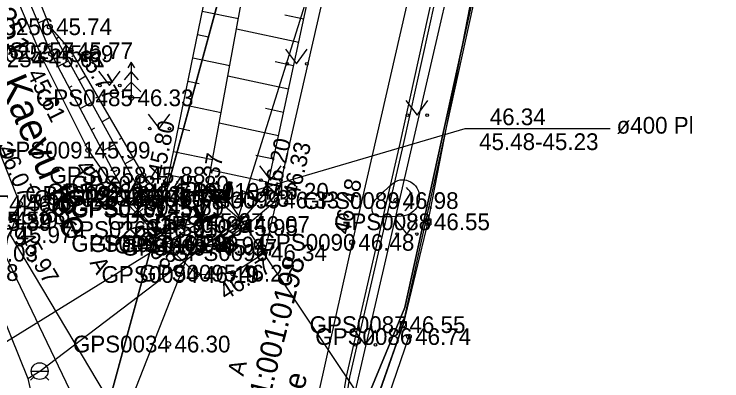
# Model space of a CAD drawing. Extents: x 551623 to 559850, y 6561220 to 6567135.
# Drawn here: x 557169.09 to 557198.7, y 6565381.94 to 6565397.31 of the extents above; entities that cross this region are included whole.
import ezdxf

# ---------------------------------------------------------------- set-up
doc = ezdxf.new("R2010")
doc.units = 0
for name, color, linetype in [('AED', 7, 'Continuous'), ('HALJASTUS', 7, 'Continuous'), ('KORGUS-EH2000', 7, 'Continuous'), ('MOOTKORG-EH2000', 7, 'Continuous'), ('MOOTMPUNKT', 7, 'Continuous'), ('MOOTNR', 7, 'Continuous'), ('MOOTPIIR', 7, 'Continuous'), ('MPKAABEL', 7, 'Continuous'), ('PIIR', 7, 'Continuous'), ('PUU', 7, 'Continuous'), ('RELJEEF', 7, 'Continuous'), ('TEE', 7, 'Continuous'), ('TRUUP', 7, 'Continuous'), ('VKAEV', 7, 'Continuous'), ('VTRASS', 7, 'Continuous')]:
    doc.layers.add(name, color=color, linetype=linetype)

msp = doc.modelspace()

# ---------------------------------------------------------------- linework, layer by layer
at = {"layer": 'AED'}
for p, q in [((557186.269, 6565388.733), (557186.269, 6565388.483)), ((557186.269, 6565388.733), (557186.519, 6565388.733)), ((557186.519, 6565388.733), (557186.519, 6565388.483)), ((557186.394, 6565388.608), (557185.371, 6565384.3)), ((557186.269, 6565388.483), (557186.519, 6565388.483)), ((557185.371, 6565384.3), (557182.939, 6565377.409)), ((557185.246, 6565384.425), (557185.246, 6565384.175)), ((557185.246, 6565384.425), (557185.496, 6565384.425)), ((557185.496, 6565384.425), (557185.496, 6565384.175)), ((557185.246, 6565384.175), (557185.496, 6565384.175))]:
    msp.add_line(p, q, dxfattribs=at)
msp.add_lwpolyline([(557197.062, 6565435.435), (557196.145, 6565435.657), (557193.326, 6565422.36), (557189.515, 6565404.641), (557186.394, 6565388.608)], dxfattribs=at)
at = {"layer": 'HALJASTUS'}
for p, q in [((557180.446, 6565395.836), (557180.909, 6565395.229)), ((557180.909, 6565395.229), (557181.355, 6565395.836)), ((557172.614, 6565394.922), (557173.078, 6565394.315)), ((557173.078, 6565394.315), (557173.523, 6565394.922)), ((557185.484, 6565393.684), (557185.948, 6565393.077)), ((557185.948, 6565393.077), (557186.393, 6565393.684)), ((557174.7, 6565393.118), (557175.163, 6565392.511)), ((557175.163, 6565392.511), (557175.609, 6565393.118)), ((557179.355, 6565390.956), (557179.818, 6565390.35)), ((557179.818, 6565390.35), (557180.264, 6565390.956)), ((557185.053, 6565388.703), (557185.516, 6565388.096)), ((557185.516, 6565388.096), (557185.962, 6565388.703)), ((557183.314, 6565384.063), (557183.778, 6565383.456)), ((557183.778, 6565383.456), (557184.223, 6565384.063)), ((557185.608, 6565383.8), (557184.734, 6565381.281))]:
    msp.add_line(p, q, dxfattribs=at)
for centre in [(557180.508, 6565395.229), (557181.337, 6565395.229), (557172.677, 6565394.315), (557173.506, 6565394.315), (557185.547, 6565393.077), (557186.375, 6565393.077), (557174.762, 6565392.511), (557175.591, 6565392.511), (557179.417, 6565390.35), (557180.246, 6565390.35), (557185.115, 6565388.096), (557185.944, 6565388.096), (557183.377, 6565383.456), (557184.205, 6565383.456)]:
    msp.add_circle(centre, 0.055, dxfattribs=at)
at = {"layer": 'KORGUS-EH2000'}
for centre in [(557171.459, 6565395.774), (557170.276, 6565395.431), (557173.99, 6565393.802), (557172.192, 6565391.611), (557175.471, 6565390.18), (557173.466, 6565389.755), (557174.376, 6565389.864), (557179.653, 6565389.884), (557180.086, 6565389.52), (557169.329, 6565389.362), (557176.919, 6565388.617), (557186.394, 6565388.608), (557175.4, 6565387.705), (557183.232, 6565387.747), (557178.242, 6565386.456), (557185.371, 6565384.3)]:
    msp.add_circle(centre, 0.1, dxfattribs=at)
at = {"layer": 'MOOTMPUNKT'}
for centre in [(557170.583, 6565396.78), (557170.639, 6565395.65), (557171.459, 6565395.774), (557170.276, 6565395.431), (557173.99, 6565393.802), (557172.192, 6565391.611), (557174.487, 6565390.562), (557175.471, 6565390.18), (557173.466, 6565389.755), (557174.376, 6565389.864), (557179.653, 6565389.884), (557173.834, 6565389.585), (557175.257, 6565389.628), (557178.007, 6565389.588), (557180.086, 6565389.52), (557185.083, 6565389.496), (557169.329, 6565389.362), (557175.242, 6565389.137), (557175.272, 6565389.217), (557176.919, 6565388.617), (557186.394, 6565388.608), (557174.998, 6565388.284), (557178.36, 6565388.371), (557178.863, 6565388.496), (557175.4, 6565387.705), (557175.872, 6565387.689), (557183.232, 6565387.747), (557177.049, 6565387.635), (557177.494, 6565387.54), (557179.574, 6565387.317), (557176.732, 6565386.4), (557178.242, 6565386.456), (557185.371, 6565384.3), (557185.608, 6565383.8), (557175.536, 6565383.487)]:
    msp.add_circle(centre, 0.1, dxfattribs=at)
at = {"layer": 'MOOTPIIR'}
msp.add_lwpolyline([(557182.939, 6565377.409), (557185.371, 6565384.3), (557196.622, 6565435.542), (557197.292, 6565437.27), (557198.002, 6565441.967), (557199.3, 6565446.986), (557201.52, 6565456.684), (557205.185, 6565472.436), (557206.987, 6565480.387), (557208.776, 6565484.472), (557209.147, 6565489.358), (557209.384, 6565490.759), (557213.167, 6565507.851), (557216.043, 6565507.251)], dxfattribs=at)
at = {"layer": 'MPKAABEL'}
for points in [[(557170.286, 6565353.987), (557170.895, 6565354.278), (557171.7, 6565358.262), (557172.88, 6565364.131), (557174.587, 6565372.842), (557175.416, 6565373.96), (557181.804, 6565378.489), (557182.661, 6565380.047), (557182.992, 6565382.134), (557185.238, 6565391.885), (557192.385, 6565424.324), (557195.214, 6565436.126), (557196.988, 6565443.405), (557197.882, 6565445.259), (557200.334, 6565457.197), (557200.884, 6565457.447)], [(557167.475, 6565305.366), (557175.635, 6565345.62), (557181.795, 6565374.716), (557188.792, 6565405.005), (557195.571, 6565435.345), (557197.823, 6565445.423), (557198.3, 6565445.28)], [(557182.806, 6565379.998), (557183.139, 6565382.106), (557185.384, 6565391.852), (557192.531, 6565424.29), (557195.36, 6565436.091), (557197.13, 6565443.354), (557197.845, 6565444.836), (557198.247, 6565444.937)]]:
    msp.add_lwpolyline(points, dxfattribs=at)
at = {"layer": 'PIIR'}
for points in [[(557169.97, 6565369.7), (557178.6, 6565401.44), (557191.37, 6565459.67), (557200.72, 6565502.33), (557207.99, 6565535.49), (557196.11, 6565551.01), (557181.52, 6565590.04), (557157.5, 6565654.27), (557143.03, 6565692.36), (557127.82, 6565722.36), (557090.07, 6565796.84), (557098.32, 6565822.27), (557112.7, 6565823.81), (557104.44, 6565797.12), (557104.79, 6565790.25), (557125.5, 6565749.51), (557153.03, 6565695.14), (557165.18, 6565662.77), (557205.13, 6565556), (557206.12, 6565554.71), (557210.7, 6565548.72), (557217.51, 6565539.84)], [(557224.65, 6565513.73), (557212.93, 6565510.39), (557198.56, 6565444.83), (557185.44, 6565385.02), (557181.84, 6565376.33)], [(557086.02, 6565487.88), (557133.47, 6565450.53), (557145.33, 6565440.92), (557155.41, 6565430.98), (557162.63, 6565421.27), (557167.88, 6565412.66), (557172.3, 6565401.51), (557178.6, 6565401.44), (557169.97, 6565369.7), (557164.21, 6565393.33), (557161.2, 6565402.1), (557158.24, 6565407.74), (557153.99, 6565415.85), (557147.7, 6565424.25), (557138.51, 6565433.32), (557128.11, 6565441.77), (557080.53, 6565479.22)]]:
    msp.add_lwpolyline(points, dxfattribs=at)
msp.add_lwpolyline([(557198.56, 6565444.83), (557268.92, 6565429.26), (557260.08, 6565388.65), (557181.84, 6565376.33), (557185.44, 6565385.02)], close=True, dxfattribs=at)
at = {"layer": 'PUU'}
for p, q in [((557173.99, 6565395.302), (557173.84, 6565395.052)), ((557174.14, 6565395.052), (557173.99, 6565395.302)), ((557173.99, 6565395.302), (557173.99, 6565393.802)), ((557173.99, 6565394.902), (557173.69, 6565394.552)), ((557174.29, 6565394.552), (557173.99, 6565394.902)), ((557173.99, 6565394.452), (557173.59, 6565394.052)), ((557174.39, 6565394.052), (557173.99, 6565394.452)), ((557174.35, 6565393.802), (557173.99, 6565393.802))]:
    msp.add_line(p, q, dxfattribs=at)
at = {"layer": 'RELJEEF'}
for p, q in [((557176.962, 6565397.436), (557178.472, 6565397.126)), ((557181.205, 6565397.1), (557180.415, 6565397.269)), ((557170.096, 6565396.94), (557170.459, 6565397.093)), ((557180.995, 6565396.122), (557178.391, 6565396.682)), ((557170.959, 6565396.348), (557170.865, 6565396.266)), ((557176.761, 6565396.457), (557177.22, 6565396.362)), ((557170.484, 6565396.018), (557170.61, 6565396.071)), ((557171.579, 6565395.568), (557171.504, 6565395.524)), ((557176.559, 6565395.477), (557178.113, 6565395.158)), ((557170.919, 6565395.119), (557171.365, 6565395.354)), ((557180.785, 6565395.144), (557180.013, 6565395.31)), ((557172.082, 6565394.703), (557171.809, 6565394.544)), ((557180.574, 6565394.167), (557178.032, 6565394.713)), ((557171.385, 6565394.234), (557171.523, 6565394.307)), ((557176.358, 6565394.498), (557176.831, 6565394.4)), ((557172.584, 6565393.838), (557172.496, 6565393.787)), ((557171.851, 6565393.349), (557172.327, 6565393.6)), ((557176.157, 6565393.518), (557177.754, 6565393.19)), ((557180.364, 6565393.189), (557179.61, 6565393.351)), ((557173.086, 6565392.973), (557172.771, 6565392.79)), ((557172.317, 6565392.464), (557172.464, 6565392.542)), ((557175.956, 6565392.538), (557176.441, 6565392.439)), ((557180.154, 6565392.211), (557177.672, 6565392.745)), ((557173.589, 6565392.109), (557173.488, 6565392.05)), ((557172.783, 6565391.58), (557173.289, 6565391.846)), ((557175.754, 6565391.559), (557177.394, 6565391.222)), ((557179.944, 6565391.234), (557179.208, 6565391.392)), ((557174.091, 6565391.244), (557173.733, 6565391.036)), ((557173.249, 6565390.695), (557173.405, 6565390.777)), ((557179.733, 6565390.256), (557177.313, 6565390.776)), ((557175.553, 6565390.579), (557176.052, 6565390.477)), ((557174.621, 6565390.399), (557174.51, 6565390.307)), ((557173.715, 6565389.81), (557174.251, 6565390.092)), ((557178.601, 6565388.653), (557177.152, 6565389.892)), ((557179.251, 6565389.413), (557178.683, 6565389.898)), ((557175.257, 6565389.628), (557174.955, 6565389.378)), ((557175.257, 6565389.628), (557176.982, 6565388.961)), ((557174.331, 6565389.029), (557174.482, 6565389.164)), ((557175.089, 6565388.222), (557176.919, 6565388.617)), ((557176.924, 6565387.641), (557176.919, 6565388.617)), ((557177.812, 6565388.063), (557177.587, 6565388.464))]:
    msp.add_line(p, q, dxfattribs=at)
for points in [[(557175.242, 6565389.137), (557174.376, 6565389.864), (557170.583, 6565396.78), (557166.511, 6565407.059), (557161.336, 6565418.241), (557160.725, 6565419.178), (557154.99, 6565427.875), (557150.621, 6565433.211), (557143.16, 6565440.757), (557136.092, 6565446.457), (557133.064, 6565447.94), (557126.752, 6565452.556), (557125.152, 6565453.418)], [(557125.152, 6565453.418), (557125.947, 6565452.118), (557132.596, 6565447.038), (557142.519, 6565439.967), (557149.918, 6565432.725), (557154.282, 6565427.204), (557160.195, 6565418.687), (557165.985, 6565406.698), (557170.639, 6565395.65), (557173.834, 6565389.585), (557174.998, 6565388.284), (557175.872, 6565387.689), (557177.049, 6565387.635), (557178.36, 6565388.371), (557179.653, 6565389.884), (557183.254, 6565406.627), (557187.079, 6565423.683), (557189.824, 6565436.727), (557192.268, 6565448.585), (557190.487, 6565450.1)], [(557170.583, 6565396.78), (557171.459, 6565395.774), (557174.487, 6565390.562), (557175.257, 6565389.628), (557175.471, 6565390.18), (557178.739, 6565406.086), (557183.249, 6565425.243), (557186.054, 6565437.844), (557188.556, 6565447.112), (557188.227, 6565450.218), (557190.487, 6565450.1)], [(557176.919, 6565388.617), (557180.049, 6565405.771), (557184.627, 6565425.082), (557187.425, 6565437.362), (557190.179, 6565449.092)], [(557184.058, 6565389.211), (557184.077, 6565389.285), (557184.098, 6565389.351), (557184.121, 6565389.404), (557184.151, 6565389.461), (557184.202, 6565389.532), (557184.264, 6565389.595), (557184.35, 6565389.672), (557184.487, 6565389.797), (557184.577, 6565389.887), (557184.705, 6565390.018), (557184.778, 6565390.09), (557184.875, 6565390.174), (557184.95, 6565390.228), (557185.038, 6565390.282), (557185.147, 6565390.333), (557185.236, 6565390.36), (557185.332, 6565390.371), (557185.416, 6565390.367), (557185.502, 6565390.351), (557185.579, 6565390.327), (557185.679, 6565390.28), (557185.741, 6565390.241), (557185.823, 6565390.173), (557185.879, 6565390.112), (557185.937, 6565390.03), (557185.97, 6565389.968), (557186.002, 6565389.887), (557186.025, 6565389.803), (557186.037, 6565389.722), (557186.042, 6565389.637), (557186.039, 6565389.546), (557186.025, 6565389.45), (557186, 6565389.361), (557185.961, 6565389.266), (557185.919, 6565389.192), (557185.865, 6565389.119), (557185.806, 6565389.055), (557185.75, 6565389.006), (557185.677, 6565388.957), (557185.591, 6565388.913), (557185.517, 6565388.886), (557185.415, 6565388.86), (557185.279, 6565388.84), (557185.122, 6565388.826), (557184.824, 6565388.812), (557184.562, 6565388.811), (557184.406, 6565388.817), (557184.311, 6565388.831), (557184.237, 6565388.853), (557184.178, 6565388.885), (557184.131, 6565388.93), (557184.098, 6565388.987), (557184.075, 6565389.064), (557184.063, 6565389.138), (557184.058, 6565389.211)], [(557185.443, 6565389.081), (557185.486, 6565389.126), (557185.554, 6565389.199), (557185.622, 6565389.272), (557185.69, 6565389.346), (557185.746, 6565389.428), (557185.771, 6565389.524), (557185.771, 6565389.624), (557185.75, 6565389.722), (557185.708, 6565389.812), (557185.645, 6565389.89), (557185.579, 6565389.965), (557185.513, 6565390.04)]]:
    msp.add_lwpolyline(points, dxfattribs=at)
at = {"layer": 'TEE'}
for points in [[(557208.776, 6565484.472), (557206.665, 6565484.547), (557205.712, 6565483.56), (557204.677, 6565482.071), (557202.527, 6565472.915), (557199.087, 6565458.366), (557199.419, 6565457.845), (557199.038, 6565454.552), (557198.471, 6565454.09), (557196.64, 6565446.305), (557194.679, 6565437.031), (557194.134, 6565435.611), (557191.019, 6565422.777), (557187.26, 6565405.331), (557183.232, 6565387.747), (557180.476, 6565375.389)], [(557096.654, 6565474.678), (557112.059, 6565462.242), (557122.321, 6565454.405), (557132.372, 6565446.642), (557141.846, 6565439.442), (557149.584, 6565432.342), (557154.088, 6565426.972), (557159.866, 6565418.534), (557165.551, 6565406.519), (557170.276, 6565395.431), (557172.192, 6565391.611), (557173.466, 6565389.755), (557175.4, 6565387.705), (557176.732, 6565386.4), (557178.242, 6565386.456), (557179.574, 6565387.317), (557180.086, 6565389.52), (557183.949, 6565406.402), (557187.711, 6565423.596), (557190.608, 6565436.491), (557193.198, 6565447.833), (557192.45, 6565448.786)], [(557144.791, 6565429.513), (557145.16, 6565429.837), (557145.495, 6565430.605), (557146.525, 6565430.909), (557151.594, 6565425.189), (557157.06, 6565417.237), (557161.835, 6565408.091), (557162.808, 6565405.636), (557164.43, 6565401.783), (557169.329, 6565389.362), (557168.924, 6565388.067), (557173.251, 6565380.787)], [(557180.086, 6565389.52), (557178.863, 6565388.496), (557177.494, 6565387.54), (557175.4, 6565387.705)]]:
    msp.add_lwpolyline(points, dxfattribs=at)
at = {"layer": 'TRUUP'}
for p, q in [((557177.952, 6565389.672), (557178.076, 6565390.295)), ((557178.007, 6565389.588), (557178.146, 6565390.281)), ((557178.042, 6565390.125), (557178.167, 6565390.027)), ((557178.047, 6565390.153), (557178.173, 6565390.054)), ((557178.053, 6565390.18), (557178.178, 6565390.082)), ((557178.058, 6565390.207), (557178.184, 6565390.109)), ((557178.063, 6565389.504), (557178.215, 6565390.267)), ((557178.064, 6565390.235), (557178.189, 6565390.137)), ((557178.069, 6565390.262), (557178.195, 6565390.164)), ((557178.075, 6565390.29), (557178.2, 6565390.192)), ((557178.076, 6565390.295), (557178.215, 6565390.267)), ((557178.119, 6565390.287), (557178.206, 6565390.219)), ((557178.174, 6565390.276), (557178.211, 6565390.247)), ((557177.987, 6565389.851), (557178.113, 6565389.752)), ((557177.993, 6565389.878), (557178.118, 6565389.78)), ((557177.998, 6565389.905), (557178.124, 6565389.807)), ((557178.004, 6565389.933), (557178.129, 6565389.835)), ((557178.009, 6565389.96), (557178.135, 6565389.862)), ((557178.015, 6565389.988), (557178.14, 6565389.89)), ((557178.02, 6565390.015), (557178.146, 6565389.917)), ((557178.025, 6565390.043), (557178.151, 6565389.945)), ((557178.031, 6565390.07), (557178.157, 6565389.972)), ((557178.036, 6565390.098), (557178.162, 6565389.999)), ((557177.328, 6565389.796), (557177.3, 6565389.656)), ((557177.3, 6565389.656), (557178.063, 6565389.504)), ((557177.306, 6565389.685), (557177.357, 6565389.645)), ((557177.311, 6565389.713), (557177.412, 6565389.634)), ((557177.314, 6565389.726), (557178.007, 6565389.588)), ((557177.317, 6565389.74), (557177.466, 6565389.623)), ((557177.322, 6565389.767), (557177.521, 6565389.612)), ((557177.328, 6565389.796), (557177.952, 6565389.672)), ((557177.328, 6565389.795), (557177.575, 6565389.601)), ((557177.38, 6565389.785), (557177.63, 6565389.591)), ((557177.435, 6565389.775), (557177.684, 6565389.58)), ((557177.489, 6565389.764), (557177.739, 6565389.569)), ((557177.544, 6565389.753), (557177.793, 6565389.558)), ((557177.598, 6565389.742), (557177.848, 6565389.547)), ((557177.653, 6565389.731), (557177.902, 6565389.536)), ((557177.707, 6565389.72), (557177.957, 6565389.525)), ((557177.762, 6565389.709), (557178.011, 6565389.515)), ((557177.816, 6565389.699), (557178.064, 6565389.505)), ((557177.871, 6565389.688), (557178.069, 6565389.533)), ((557177.925, 6565389.677), (557178.074, 6565389.56)), ((557177.954, 6565389.686), (557178.08, 6565389.588)), ((557177.96, 6565389.713), (557178.085, 6565389.615)), ((557177.965, 6565389.741), (557178.091, 6565389.643)), ((557177.971, 6565389.768), (557178.096, 6565389.67)), ((557177.976, 6565389.796), (557178.102, 6565389.697)), ((557177.982, 6565389.823), (557178.107, 6565389.725)), ((557184.186, 6565380.335), (557178.007, 6565389.588)), ((557176.702, 6565389.293), (557176.571, 6565389.236)), ((557176.571, 6565389.236), (557176.882, 6565388.523)), ((557176.598, 6565389.248), (557176.595, 6565389.183)), ((557176.624, 6565389.259), (557176.617, 6565389.132)), ((557176.637, 6565389.265), (557176.919, 6565388.617)), ((557176.65, 6565389.271), (557176.639, 6565389.081)), ((557176.675, 6565389.282), (557176.661, 6565389.03)), ((557176.701, 6565389.293), (557176.683, 6565388.979)), ((557176.702, 6565389.293), (557176.956, 6565388.71)), ((557176.723, 6565389.244), (557176.706, 6565388.928)), ((557176.745, 6565389.193), (557176.728, 6565388.877)), ((557176.768, 6565389.142), (557176.75, 6565388.826)), ((557176.79, 6565389.091), (557176.772, 6565388.776)), ((557176.812, 6565389.04), (557176.794, 6565388.725)), ((557176.834, 6565388.99), (557176.817, 6565388.674)), ((557176.856, 6565388.939), (557176.839, 6565388.623)), ((557176.956, 6565388.71), (557177.539, 6565388.964)), ((557177.482, 6565388.94), (557177.474, 6565388.78)), ((557177.508, 6565388.951), (557177.499, 6565388.792)), ((557177.534, 6565388.962), (557177.525, 6565388.803)), ((557177.539, 6565388.964), (557177.596, 6565388.834)), ((557176.879, 6565388.888), (557176.861, 6565388.572)), ((557176.882, 6565388.523), (557177.596, 6565388.834)), ((557176.901, 6565388.837), (557176.883, 6565388.523)), ((557176.923, 6565388.786), (557176.909, 6565388.535)), ((557176.919, 6565388.617), (557177.567, 6565388.899)), ((557176.945, 6565388.735), (557176.935, 6565388.546)), ((557176.969, 6565388.716), (557176.96, 6565388.557)), ((557176.995, 6565388.727), (557176.986, 6565388.568)), ((557177.02, 6565388.738), (557177.012, 6565388.579)), ((557177.046, 6565388.75), (557177.037, 6565388.59)), ((557177.072, 6565388.761), (557177.063, 6565388.602)), ((557177.097, 6565388.772), (557177.089, 6565388.613)), ((557177.123, 6565388.783), (557177.114, 6565388.624)), ((557177.149, 6565388.794), (557177.14, 6565388.635)), ((557177.174, 6565388.805), (557177.166, 6565388.646)), ((557177.2, 6565388.817), (557177.191, 6565388.658)), ((557177.226, 6565388.828), (557177.217, 6565388.669)), ((557177.251, 6565388.839), (557177.243, 6565388.68)), ((557177.277, 6565388.85), (557177.268, 6565388.691)), ((557177.303, 6565388.861), (557177.294, 6565388.702)), ((557177.328, 6565388.873), (557177.32, 6565388.713)), ((557177.354, 6565388.884), (557177.345, 6565388.725)), ((557177.38, 6565388.895), (557177.371, 6565388.736)), ((557177.405, 6565388.906), (557177.397, 6565388.747)), ((557177.431, 6565388.917), (557177.422, 6565388.758)), ((557177.457, 6565388.928), (557177.448, 6565388.769)), ((557177.557, 6565388.923), (557177.551, 6565388.814)), ((557177.579, 6565388.872), (557177.576, 6565388.825)), ((557168.048, 6565388.579), (557172.382, 6565379.544)), ((557176.919, 6565388.617), (557172.482, 6565377.334))]:
    msp.add_line(p, q, dxfattribs=at)
for points in [[(557178.007, 6565389.588), (557187.968, 6565392.511), (557194.026, 6565392.511)], [(557176.919, 6565388.617), (557167.982, 6565383.106), (557161.925, 6565383.106)]]:
    msp.add_lwpolyline(points, dxfattribs=at)
at = {"layer": 'VKAEV'}
for p, q in [((557169.807, 6565382.354), (557170.507, 6565382.354)), ((557169.91, 6565382.107), (557169.77, 6565381.967)), ((557170.405, 6565382.107), (557170.544, 6565381.967))]:
    msp.add_line(p, q, dxfattribs=at)
msp.add_circle((557170.157, 6565382.354), 0.35, dxfattribs=at)
at = {"layer": 'VTRASS'}
for points in [[(557169.662, 6565382.045), (557170.157, 6565382.354), (557178.422, 6565388.635), (557184.402, 6565407.765), (557185.972, 6565416.665), (557193.492, 6565448.485), (557199.092, 6565472.995), (557202.902, 6565491.375), (557210.651, 6565528.393), (557211.782, 6565529.485)], [(557074.832, 6565487.185), (557086.837, 6565478.124), (557098.322, 6565467.615), (557113.182, 6565455.735), (557132.832, 6565440.255), (557143.572, 6565430.685), (557150.882, 6565422.295), (557154.292, 6565417.165), (557161.032, 6565403.465), (557169.662, 6565382.045), (557172.292, 6565370.285), (557172.182, 6565358.175), (557171.032, 6565351.615), (557169.532, 6565344.075), (557162.002, 6565307.055), (557155.322, 6565276.245), (557152.172, 6565261.595), (557151.382, 6565257.755)]]:
    msp.add_lwpolyline(points, dxfattribs=at)

# ---------------------------------------------------------------- texts
at = {"layer": 'KORGUS-EH2000'}
for s, rotation, p in [(' 45.77', 300.1539, (557171.611, 6565395.862)), (' 45.61', 296.637, (557169.494, 6565395.039)), (' 45.80', 78.3904, (557175.3, 6565390.216)), (' 46.20', 77.8634, (557180.134, 6565389.479)), (' 46.33', 77.1111, (557180.939, 6565389.325)), (' 46.07', 293.8922, (557168.29, 6565391.887)), (' 45.37', 79.6577, (557177.377, 6565388.847)), (' 45.99', 304.4519, (557171.471, 6565391.116)), (' 46.48', 77.0983, (557183.062, 6565387.786)), (' 45.74', 319.9868, (557173.909, 6565389.784)), (' 46.08', 315.5778, (557173.586, 6565388.376)), (' 45.97', 300.7257, (557169.075, 6565388.157)), (' 46.27', 32.8933, (557177.729, 6565385.159))]:
    msp.add_text(s, height=0.7, rotation=rotation, dxfattribs=at).set_placement(p)
for s, p in [(' 46.33', (557173.99, 6565393.452)), (' 46.55', (557186.394, 6565388.258)), (' 46.55', (557185.371, 6565383.95))]:
    msp.add_text(s, height=0.7, dxfattribs=at).set_placement(p)
at = {"layer": 'MOOTKORG-EH2000'}
for s, p in [(' 45.74', (557170.583, 6565396.43)), (' 45.77', (557171.459, 6565395.424)), (' 45.61', (557170.276, 6565395.082)), (' 45.69', (557170.639, 6565395.3)), (' 46.33', (557173.99, 6565393.452)), (' 45.99', (557172.192, 6565391.261)), (' 45.88', (557174.487, 6565390.212)), (' 45.80', (557175.471, 6565389.83)), (' 45.74', (557174.376, 6565389.514)), (' 46.20', (557179.653, 6565389.534)), (' 46.03', (557173.466, 6565389.405)), (' 46.01', (557173.834, 6565389.235)), (' 45.77', (557175.257, 6565389.277)), (' 45.23', (557178.007, 6565389.238)), (' 46.33', (557180.086, 6565389.17)), (' 46.98', (557185.083, 6565389.146)), (' 45.96', (557168.904, 6565389.06)), (' 46.07', (557169.329, 6565389.012)), (' 45.69', (557175.272, 6565388.867)), (' 45.71', (557175.242, 6565388.787)), (' 45.22', (557168.006, 6565388.326)), (' 45.39', (557168.048, 6565388.229)), (' 45.68', (557168.633, 6565388.503)), (' 45.99', (557168.845, 6565388.334)), (' 45.37', (557176.919, 6565388.267)), (' 46.55', (557186.394, 6565388.258)), (' 46.05', (557174.998, 6565387.934)), (' 45.95', (557178.36, 6565388.021)), (' 46.07', (557178.863, 6565388.146)), (' 45.79', (557166.994, 6565387.652)), (' 45.97', (557168.924, 6565387.717)), (' 46.08', (557175.4, 6565387.355)), (' 46.48', (557183.232, 6565387.397)), (' 45.99', (557175.872, 6565387.339)), (' 45.94', (557177.049, 6565387.285)), (' 45.97', (557177.494, 6565387.19)), (' 46.03', (557167.482, 6565386.941)), (' 46.34', (557179.574, 6565386.967)), (' 46.18', (557166.671, 6565386.13)), (' 46.19', (557176.732, 6565386.05)), (' 46.27', (557178.242, 6565386.106)), (' 46.55', (557185.371, 6565383.95)), (' 46.74', (557185.608, 6565383.45)), (' 46.30', (557175.536, 6565383.137))]:
    msp.add_text(s, height=0.7, dxfattribs=at).set_placement(p)
at = {"layer": 'MOOTNR'}
for s, p in [('GPS0256 ', (557166.663, 6565396.43)), ('GPS0257 ', (557167.539, 6565395.424)), ('GPS0254 ', (557166.286, 6565395.082)), ('GPS0255 ', (557166.72, 6565395.3)), ('GPS0485 ', (557170, 6565393.452)), ('GPS0091 ', (557168.413, 6565391.261)), ('GPS0258 ', (557170.567, 6565390.212)), ('GPS0487 ', (557171.481, 6565389.83)), ('GPS0260 ', (557170.457, 6565389.514)), ('GPS0104 ', (557175.804, 6565389.534)), ('GPS0092 ', (557169.546, 6565389.405)), ('GPS0262 ', (557169.914, 6565389.235)), ('GPS0259 ', (557171.338, 6565389.277)), ('GPS0074 ', (557174.018, 6565389.238)), ('GPS0099 ', (557176.166, 6565389.17)), ('GPS0089 ', (557181.163, 6565389.146)), ('GPS0274 ', (557165.34, 6565389.012)), ('GPS0100 ', (557171.492, 6565388.867)), ('GPS0261 ', (557171.463, 6565388.787)), ('GPS0073 ', (557172.999, 6565388.267)), ('GPS0088 ', (557182.474, 6565388.258)), ('GPS0263 ', (557171.078, 6565387.934)), ('GPS0103 ', (557174.58, 6565388.021)), ('GPS0098 ', (557174.943, 6565388.146)), ('GPS0093 ', (557171.48, 6565387.355)), ('GPS0090 ', (557179.312, 6565387.397)), ('GPS0101 ', (557172.232, 6565387.339)), ('GPS0102 ', (557173.27, 6565387.285)), ('GPS0097 ', (557173.574, 6565387.19)), ('GPS0096 ', (557175.654, 6565386.967)), ('GPS0094 ', (557172.742, 6565386.05)), ('GPS0095 ', (557174.323, 6565386.106)), ('GPS0087 ', (557181.451, 6565383.95)), ('GPS0086 ', (557181.689, 6565383.45)), ('GPS0034 ', (557171.547, 6565383.137))]:
    msp.add_text(s, height=0.7, dxfattribs=at).set_placement(p)
at = {"layer": 'PIIR'}
for s, rotation, p in [('33701:001:0251', 293.0804, (557165.579, 6565403.515)), ('33701:001:0198', 75.7058, (557179.124, 6565378.609)), ('Oru tee', 75.7058, (557180.383, 6565378.288))]:
    msp.add_text(s, height=0.9, rotation=rotation, dxfattribs=at).set_placement(p)
at = {"layer": 'TEE'}
for s, height, rotation, p in [('Kaevu tee', 1.2, 293.2006, (557168.414, 6565394.453)), ('kr', 0.7, 37.3475, (557177.987, 6565387.147)), ('A', 0.7, 300.1123, (557172.231, 6565386.895)), ('A', 0.7, 75.8222, (557178.681, 6565382.111))]:
    msp.add_text(s, height=height, rotation=rotation, dxfattribs=at).set_placement(p)
at = {"layer": 'TRUUP'}
for s, p in [('46.34', (557188.989, 6565392.656)), ('ø400 Pl', (557194.296, 6565392.301)), ('45.48-45.23', (557188.544, 6565391.614))]:
    msp.add_text(s, height=0.7, dxfattribs=at).set_placement(p)

doc.saveas('drawing.dxf')
